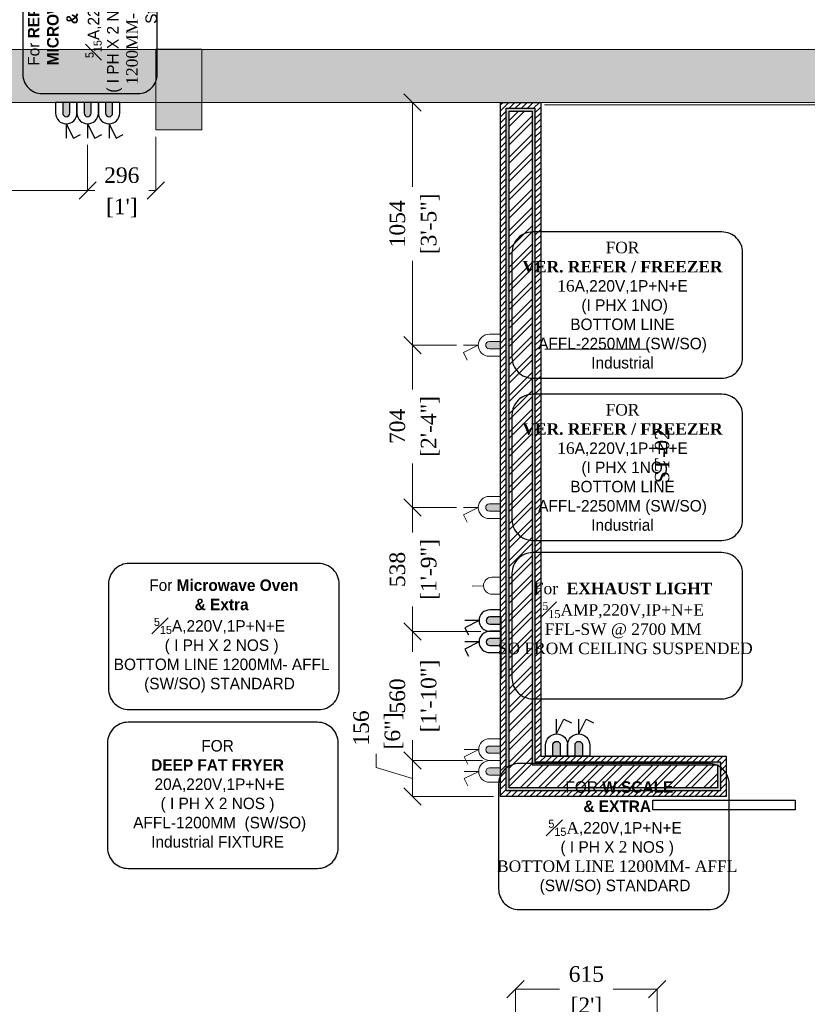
# Model space of a CAD drawing. Extents: x 3940905 to 4145695, y 925352 to 1109797.
# Tile 884 of 1056: x 4068023 to 4071440, y 1048485 to 1052757. Entities that reach past the tile are written whole.
import ezdxf

# ---------------------------------------------------------------- set-up
doc = ezdxf.new("R2010")
doc.units = 0
doc.header["$LTSCALE"] = 750
doc.header["$MEASUREMENT"] = 0
doc.header["$PDMODE"] = 35
doc.header["$PDSIZE"] = 150
doc.linetypes.add('DASHED', pattern=[0.75, 0.5, -0.25])
doc.layers.get('0').update_dxf_attribs({"linetype": 'CONTINUOUS', "lineweight": 0})
doc.layers.get('Defpoints').update_dxf_attribs({"linetype": 'CONTINUOUS'})
for name, color, linetype, lineweight in [('CIVIL WALLS', 7, 'CONTINUOUS', 30), ('CKD Dimensions', 7, 'CONTINUOUS', 0), ('CKD Equipments', 252, 'CONTINUOUS', 0), ('CKD-Electrical Point', 7, 'CONTINUOUS', 25), ('CKD-Electrical Text', 7, 'CONTINUOUS', 25), ('COLUMN', 1, 'CONTINUOUS', 9), ('HATCH', 7, 'CONTINUOUS', 0), ('wall', 7, 'CONTINUOUS', 25)]:
    doc.layers.add(name, color=color, linetype=linetype, lineweight=lineweight)
for name, color, linetype in [('DOOR', 44, 'CONTINUOUS'), ('ELECTRICAL', 1, 'CONTINUOUS'), ('PDF_A - TEXT', 7, 'CONTINUOUS'), ('S-Hatch_8', 7, 'CONTINUOUS')]:
    doc.layers.add(name, color=color, linetype=linetype)
doc.styles.add('CKD_Dimension Text', font='BOOKOS.TTF')
doc.dimstyles.new('CKD-Dimensions', dxfattribs={"dimscale": 1.5, "dimtxt": 45, "dimasz": 50, "dimexe": 0, "dimexo": 20, "dimgap": 20, "dimtad": 0, "dimdec": 0, "dimzin": 4, "dimdsep": 46, "dimtxsty": 'CKD_Dimension Text', "dimblk": 'OBLIQUE', "dimcen": 12, "dimclrd": 150, "dimclre": 150, "dimclrt": 7, "dimazin": 2, "dimtfac": 1, "dimtdec": 0, "dimtofl": 0, "dimtmove": 1, "dimatfit": 2, "dimfxl": 1, "dimtfillclr": 7, "dimtolj": 1, "dimtzin": 0, "dimlwd": -1, "dimlwe": -1, "dimarcsym": 0})

# ---------------------------------------------------------------- blocks, each defined once
blk = doc.blocks.new('COLUMN')
at = {"layer": 'COLUMN'}
h = blk.add_hatch(color=1, dxfattribs=at)
h.dxf.hatch_style = 1
h.paths.add_polyline_path([(2683499, 965771.1), (2684448, 965771.1), (2684448, 965331.1), (2683499, 965331.1)])
h.paths.add_polyline_path([(2684238, 970191.1), (2683499, 970191.1), (2683499, 969191.1), (2684238, 969191.1)])
h.paths.add_polyline_path([(2687443, 969266.1), (2687038, 969266.1), (2687038, 970031.1), (2687443, 970031.1)])
h.paths.add_polyline_path([(2687108, 972041.4), (2687644, 972041.4), (2687644, 971756.1), (2687108, 971756.1)])
h.paths.add_polyline_path([(2683499, 973491.1), (2684408, 973491.1), (2684408, 973041.1), (2683499, 973041.1)])
h.paths.add_polyline_path([(2683649, 975761.1), (2683978, 975761.1), (2683978, 975211.1), (2683649, 975211.1)])
h.paths.add_polyline_path([(2686978, 975811.1), (2687728, 975811.1), (2687728, 975476.1), (2686978, 975476.1)])
h.paths.add_polyline_path([(2689869, 975851.1), (2689028, 975851.1), (2689028, 975556.1), (2689869, 975556.1)])
h.paths.add_polyline_path([(2686978, 973346.1), (2687644, 973346.1), (2687644, 973116.1), (2686978, 973116.1)])
h.paths.add_polyline_path([(2683824, 977646.1), (2684029, 977646.1), (2684029, 977211.1), (2683824, 977211.1)])
h.paths.add_polyline_path([(2683824, 979911.1), (2684104, 979911.1), (2684104, 980241.1), (2683824, 980241.1)])
h.paths.add_polyline_path([(2687804, 979891.1), (2688004, 979891.1), (2688004, 980241.1), (2687804, 980241.1)])
h.paths.add_polyline_path([(2691584, 979836.1), (2692014, 979836.1), (2692014, 980241.1), (2691584, 980241.1)])
h.paths.add_polyline_path([(2691696, 977346.1), (2692014, 977346.1), (2692014, 976786.1), (2691696, 976786.1)])
h.paths.add_polyline_path([(2687443, 965841.1), (2686813, 965841.1), (2686813, 965401.1), (2687443, 965401.1)])
h.paths.add_polyline_path([(2687468, 963421.1), (2686703, 963421.1), (2686703, 962976.1), (2687468, 962976.1)])
h.paths.add_polyline_path([(2684168, 963191.1), (2683399, 963191.1), (2683399, 962446.1), (2684168, 962446.1)])
h.paths.add_polyline_path([(2684448, 958916.1), (2683399, 958916.1), (2683399, 959356.1), (2684448, 959356.1)])
h.paths.add_polyline_path([(2684448, 957356.1), (2683414, 957356.1), (2683414, 956916.1), (2684448, 956916.1)])
h.paths.add_polyline_path([(2687458, 957436.1), (2686708, 957436.1), (2686708, 956996.1), (2687458, 956996.1)])
h.paths.add_polyline_path([(2687453, 959516.1), (2686693, 959516.1), (2686693, 959086.1), (2687453, 959086.1)])
h.paths.add_polyline_path([(2683414, 953326.1), (2684313, 953326.1), (2684313, 953776.1), (2683414, 953776.1)])
h.paths.add_polyline_path([(2683294, 952396.1), (2683768, 952396.1), (2683768, 951976.1), (2683294, 951976.1)])
h.paths.add_polyline_path([(2682464, 977841.1), (2681834, 977841.1), (2681834, 977051.1), (2682464, 977051.1)])
at = {"color": 2}
blk.add_lwpolyline([(2687804, 979891.1), (2688004, 979891.1), (2688004, 980241.1), (2687804, 980241.1)], close=True, dxfattribs=at)
at = {"layer": 'COLUMN', "color": 1}
blk.add_lwpolyline([(2687804, 979891.1), (2688004, 979891.1), (2688004, 980241.1), (2687804, 980241.1)], close=True, dxfattribs=at)
blk = doc.blocks.new('A$C41F15E28')
at = {"layer": 'CKD-Electrical Point'}
blk.add_hatch(color=7, dxfattribs=at).paths.add_polyline_path([(15.5, 0), (-15.5, 0), (-15.5, -46.4, 0.414214), (0, -61.9, 0.414214), (15.5, -46.4)])
at = {"layer": 'CKD-Electrical Point', "color": 7}
for p, q in [((0, -92.9), (-31, -154.8)), ((0, -92.9), (0, -154.8)), ((-31, -154.8), (-61.9, -139.3))]:
    blk.add_line(p, q, dxfattribs=at)
blk.add_lwpolyline([(-46.4, 0), (46.4, 0), (46.4, -46.4, -0.414214), (0, -92.9), (0, -92.9, -0.414214), (-46.4, -46.4), (-46.4, 0)], format="xyb", dxfattribs=at)
blk.add_lwpolyline([(-15.5, 0), (15.5, 0), (15.5, -46.4, -0.414214), (0, -61.9, -0.414214), (-15.5, -46.4)], format="xyb", close=True, dxfattribs=at)
blk = doc.blocks.new('WQEREYTI')
at = {"layer": 'CKD-Electrical Point', "lineweight": 0}
blk.add_hatch(color=4, dxfattribs=at).paths.add_polyline_path([(5560326.96, 630080.87), (5560326.96, 630079.63), (5560328.82, 630079.63, 0.414214), (5560329.44, 630080.25, 0.414214), (5560328.82, 630080.87)])
at = {"layer": 'CKD-Electrical Point', "color": 4, "lineweight": 0}
for p, q in [((5560330.68, 630080.25), (5560333.16, 630080.25)), ((5560330.68, 630080.25), (5560333.16, 630079.01)), ((5560333.16, 630079.01), (5560332.54, 630077.77))]:
    blk.add_line(p, q, dxfattribs=at)
blk.add_lwpolyline([(5560326.96, 630078.39), (5560326.96, 630082.11), (5560328.82, 630082.11, -0.414214), (5560330.68, 630080.25), (5560330.68, 630080.25, -0.414214), (5560328.82, 630078.39), (5560326.96, 630078.39)], format="xyb", dxfattribs=at)
blk.add_lwpolyline([(5560326.96, 630079.63), (5560326.96, 630080.87), (5560328.82, 630080.87, -0.414214), (5560329.44, 630080.25, -0.414214), (5560328.82, 630079.63)], format="xyb", close=True, dxfattribs=at)
blk = doc.blocks.new('EQWRTYTREWERYTU')
at = {"layer": 'CKD-Electrical Point', "lineweight": 0}
blk.add_hatch(color=3, dxfattribs=at).paths.add_polyline_path([(5560326.38, 630073.1), (5560326.38, 630071.86), (5560328.24, 630071.86, 0.414214), (5560328.86, 630072.48, 0.414214), (5560328.24, 630073.1)])
at = {"layer": 'CKD-Electrical Point', "color": 3, "lineweight": 0}
for p, q in [((5560330.09, 630072.48), (5560332.57, 630072.48)), ((5560330.09, 630072.48), (5560332.57, 630071.25)), ((5560332.57, 630071.25), (5560331.95, 630070.01))]:
    blk.add_line(p, q, dxfattribs=at)
blk.add_lwpolyline([(5560326.38, 630070.63), (5560326.38, 630074.34), (5560328.24, 630074.34, -0.414214), (5560330.09, 630072.48), (5560330.09, 630072.48, -0.414214), (5560328.24, 630070.63), (5560326.38, 630070.63)], format="xyb", dxfattribs=at)
blk.add_lwpolyline([(5560326.38, 630071.86), (5560326.38, 630073.1), (5560328.24, 630073.1, -0.414214), (5560328.86, 630072.48, -0.414214), (5560328.24, 630071.86)], format="xyb", close=True, dxfattribs=at)
blk = doc.blocks.new('A$C16B70BD9')
at = {"layer": 'ELECTRICAL', "color": 5, "lineweight": 0}
blk.add_line((-92.3, 0), (-154.3, 0), dxfattribs=at)
blk.add_lwpolyline([(0, 46.4), (0, -46.4), (-46.4, -46.4, -0.414214), (-92.9, 0), (-92.9, 0, -0.414214), (-46.4, 46.4), (0, 46.4)], format="xyb", dxfattribs=at)
blk = doc.blocks.new('G$C33108670')
at = {"layer": 'ELECTRICAL', "color": 251, "xscale": -0.792480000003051, "yscale": 0.7924800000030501, "zscale": 0.7924800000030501, "rotation": 90.3122168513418}
blk.add_blockref('A$C16B70BD9', (37, 0.2, -0.9), dxfattribs=at)
blk = doc.blocks.new('_Oblique')
at = {"color": 0, "linetype": 'ByBlock', "lineweight": -2, "transparency": 16777216}
blk.add_line((-0.5, -0.5), (0.5, 0.5), dxfattribs=at)
blk = doc.blocks.new('*D837')
at = {"layer": 'CKD Dimensions', "color": 150}
for p, q in [((4067317.8, 1052315.6), (4067317.8, 1052016.1)), ((4068317.8, 1052213), (4068317.8, 1052016.1)), ((4067317.8, 1052016.1), (4067657.1, 1052016.1)), ((4068317.8, 1052016.1), (4067978.4, 1052016.1))]:
    blk.add_line(p, q, dxfattribs=at)
at = {"layer": 'Defpoints', "color": 0}
for p in [(4067317.8, 1052345.6), (4068317.8, 1052243), (4068317.8, 1052016.1)]:
    blk.add_point(p, dxfattribs=at)
at = {"layer": 'CKD Dimensions', "color": 150, "linetype": 'ByBlock', "xscale": 75, "yscale": 75, "zscale": 75, "rotation": 180}
blk.add_blockref('_Oblique', (4067317.8, 1052016.1), dxfattribs=at)
at = {"layer": 'CKD Dimensions', "color": 150, "linetype": 'ByBlock', "xscale": 75, "yscale": 75, "zscale": 75}
blk.add_blockref('_Oblique', (4068317.8, 1052016.1), dxfattribs=at)
at = {"layer": 'CKD Dimensions', "color": 7, "lineweight": 0, "char_height": 67.5, "attachment_point": 5, "style": 'CKD_Dimension Text'}
for s, insert in [('\\A1;1000', (4067817.8, 1052081.1)), ('\\A1;[3\'-3"]', (4067817.8, 1051939.5))]:
    blk.add_mtext(s, dxfattribs=dict(at, insert=insert))
blk = doc.blocks.new('*D838')
at = {"layer": 'CKD Dimensions', "color": 150}
for p, q in [((4068613.8, 1052248.3), (4068613.8, 1052016.1)), ((4068317.8, 1052213), (4068317.8, 1052016.1)), ((4068317.8, 1052016.1), (4068348.2, 1052016.1)), ((4068613.8, 1052016.1), (4068583.4, 1052016.1))]:
    blk.add_line(p, q, dxfattribs=at)
at = {"layer": 'Defpoints', "color": 0}
for p in [(4068613.8, 1052278.3), (4068317.8, 1052243), (4068613.8, 1052016.1)]:
    blk.add_point(p, dxfattribs=at)
at = {"layer": 'CKD Dimensions', "color": 150, "linetype": 'ByBlock', "xscale": 75, "yscale": 75, "zscale": 75, "rotation": 180}
blk.add_blockref('_Oblique', (4068317.8, 1052016.1), dxfattribs=at)
at = {"layer": 'CKD Dimensions', "color": 150, "linetype": 'ByBlock', "xscale": 75, "yscale": 75, "zscale": 75}
blk.add_blockref('_Oblique', (4068613.8, 1052016.1), dxfattribs=at)
at = {"layer": 'CKD Dimensions', "color": 7, "lineweight": 0, "char_height": 67.5, "attachment_point": 5, "style": 'CKD_Dimension Text'}
for s, insert in [('\\A1;296', (4068465.8, 1052081.7)), ("\\A1;[1']", (4068465.8, 1051939.5))]:
    blk.add_mtext(s, dxfattribs=dict(at, insert=insert))
blk = doc.blocks.new('*D839')
at = {"layer": 'CKD Dimensions', "color": 150}
for p, q in [((4070078.4, 1052397.8), (4069727.1, 1052397.8)), ((4069727.1, 1052397.8), (4069727.1, 1052031.7)), ((4069727.1, 1051344.2), (4069727.1, 1051710.4)), ((4069918.4, 1051344.2), (4069727.1, 1051344.2))]:
    blk.add_line(p, q, dxfattribs=at)
at = {"layer": 'Defpoints', "color": 0}
for p in [(4070108.4, 1052397.8), (4069727.1, 1051344.2), (4069948.4, 1051344.2)]:
    blk.add_point(p, dxfattribs=at)
at = {"layer": 'CKD Dimensions', "color": 150, "linetype": 'ByBlock', "xscale": 75, "yscale": 75, "zscale": 75}
for p, rotation in [((4069727.1, 1052397.8), 90), ((4069727.1, 1051344.2), 270)]:
    blk.add_blockref('_Oblique', p, dxfattribs=dict(at, rotation=rotation))
at = {"layer": 'CKD Dimensions', "color": 7, "lineweight": 0, "char_height": 67.5, "attachment_point": 5, "rotation": 90, "style": 'CKD_Dimension Text'}
for s, insert in [('\\A1;1054', (4069661.6, 1051871)), ('\\A1;[3\'-5"]', (4069803.8, 1051871))]:
    blk.add_mtext(s, dxfattribs=dict(at, insert=insert))
blk = doc.blocks.new('*D840')
at = {"layer": 'CKD Dimensions', "color": 150}
for p, q in [((4069918.4, 1051344.2), (4069727.1, 1051344.2)), ((4069727.1, 1051344.2), (4069727.1, 1051152.9)), ((4069727.1, 1050640.3), (4069727.1, 1050831.6)), ((4069918.4, 1050640.3), (4069727.1, 1050640.3))]:
    blk.add_line(p, q, dxfattribs=at)
at = {"layer": 'Defpoints', "color": 0}
for p in [(4069948.4, 1051344.2), (4069727.1, 1050640.3), (4069948.4, 1050640.3)]:
    blk.add_point(p, dxfattribs=at)
at = {"layer": 'CKD Dimensions', "color": 150, "linetype": 'ByBlock', "xscale": 75, "yscale": 75, "zscale": 75}
for p, rotation in [((4069727.1, 1051344.2), 90), ((4069727.1, 1050640.3), 270)]:
    blk.add_blockref('_Oblique', p, dxfattribs=dict(at, rotation=rotation))
at = {"layer": 'CKD Dimensions', "color": 7, "lineweight": 0, "char_height": 67.5, "attachment_point": 5, "rotation": 90, "style": 'CKD_Dimension Text'}
for s, insert in [('\\A1;[2\'-4"]', (4069803.8, 1050992.2)), ('\\A1;704', (4069661.6, 1050992.2))]:
    blk.add_mtext(s, dxfattribs=dict(at, insert=insert))
blk = doc.blocks.new('*D841')
at = {"layer": 'CKD Dimensions', "color": 150}
for p, q in [((4069918.4, 1050640.3), (4069727.1, 1050640.3)), ((4069727.1, 1050640.3), (4069727.1, 1050532)), ((4069727.1, 1050102.5), (4069727.1, 1050210.7)), ((4070023.4, 1050102.5), (4069727.1, 1050102.5))]:
    blk.add_line(p, q, dxfattribs=at)
at = {"layer": 'Defpoints', "color": 0}
for p in [(4069948.4, 1050640.3), (4069727.1, 1050102.5), (4070053.4, 1050102.5)]:
    blk.add_point(p, dxfattribs=at)
at = {"layer": 'CKD Dimensions', "color": 150, "linetype": 'ByBlock', "xscale": 75, "yscale": 75, "zscale": 75}
for p, rotation in [((4069727.1, 1050640.3), 90), ((4069727.1, 1050102.5), 270)]:
    blk.add_blockref('_Oblique', p, dxfattribs=dict(at, rotation=rotation))
at = {"layer": 'CKD Dimensions', "color": 7, "lineweight": 0, "char_height": 67.5, "attachment_point": 5, "rotation": 90, "style": 'CKD_Dimension Text'}
for s, insert in [('\\A1;[1\'-9"]', (4069803.8, 1050371.4)), ('\\A1;538', (4069661.6, 1050371.4))]:
    blk.add_mtext(s, dxfattribs=dict(at, insert=insert))
blk = doc.blocks.new('*D842')
at = {"layer": 'CKD Dimensions', "color": 150}
for p, q in [((4070023.4, 1050102.5), (4069727.1, 1050102.5)), ((4069727.1, 1050102.5), (4069727.1, 1050013.9)), ((4069727.1, 1049542.6), (4069727.1, 1049631.2)), ((4070030.6, 1049542.6), (4069727.1, 1049542.6))]:
    blk.add_line(p, q, dxfattribs=at)
at = {"layer": 'Defpoints', "color": 0}
for p in [(4070053.4, 1050102.5), (4069727.1, 1049542.6), (4070060.6, 1049542.6)]:
    blk.add_point(p, dxfattribs=at)
at = {"layer": 'CKD Dimensions', "color": 150, "linetype": 'ByBlock', "xscale": 75, "yscale": 75, "zscale": 75}
for p, rotation in [((4069727.1, 1050102.5), 90), ((4069727.1, 1049542.6), 270)]:
    blk.add_blockref('_Oblique', p, dxfattribs=dict(at, rotation=rotation))
at = {"layer": 'CKD Dimensions', "color": 7, "lineweight": 0, "char_height": 67.5, "attachment_point": 5, "rotation": 90, "style": 'CKD_Dimension Text'}
for s, insert in [('\\A1;[1\'-10"]', (4069803.8, 1049822.5)), ('\\A1;560', (4069661.6, 1049822.5))]:
    blk.add_mtext(s, dxfattribs=dict(at, insert=insert))
blk = doc.blocks.new('*D843')
at = {"layer": 'CKD Dimensions', "color": 150}
for p, q in [((4069569.9, 1049571.8), (4069569.9, 1049511.8)), ((4070030.6, 1049542.6), (4069727.1, 1049542.6)), ((4069727.1, 1049542.6), (4069727.1, 1049386.6)), ((4069569.9, 1049511.8), (4069727.1, 1049464.6)), ((4070078.4, 1049386.6), (4069727.1, 1049386.6))]:
    blk.add_line(p, q, dxfattribs=at)
at = {"layer": 'Defpoints', "color": 0}
for p in [(4070060.6, 1049542.6), (4069727.1, 1049386.6), (4070108.4, 1049386.6)]:
    blk.add_point(p, dxfattribs=at)
at = {"layer": 'CKD Dimensions', "color": 150, "linetype": 'ByBlock', "xscale": 75, "yscale": 75, "zscale": 75}
for p, rotation in [((4069727.1, 1049542.6), 90), ((4069727.1, 1049386.6), 270)]:
    blk.add_blockref('_Oblique', p, dxfattribs=dict(at, rotation=rotation))
at = {"layer": 'CKD Dimensions', "color": 7, "lineweight": 0, "char_height": 67.5, "attachment_point": 5, "rotation": 90, "style": 'CKD_Dimension Text'}
for s, insert in [('\\A1;156', (4069504.4, 1049683.6)), ('\\A1;[6"]', (4069646.6, 1049671))]:
    blk.add_mtext(s, dxfattribs=dict(at, insert=insert))
blk = doc.blocks.new('*D844')
at = {"layer": 'CKD Dimensions', "color": 150}
for p, q in [((4070173.7, 1048345.6), (4070173.7, 1048550.3)), ((4070173.7, 1048550.3), (4070365.1, 1048550.3)), ((4070788.9, 1048550.3), (4070597.6, 1048550.3)), ((4070788.9, 1048293.6), (4070788.9, 1048550.3))]:
    blk.add_line(p, q, dxfattribs=at)
at = {"layer": 'Defpoints', "color": 0}
for p in [(4070173.7, 1048550.3), (4070173.7, 1048315.6), (4070788.9, 1048263.6)]:
    blk.add_point(p, dxfattribs=at)
at = {"layer": 'CKD Dimensions', "color": 150, "linetype": 'ByBlock', "xscale": 75, "yscale": 75, "zscale": 75, "rotation": 180}
blk.add_blockref('_Oblique', (4070173.7, 1048550.3), dxfattribs=at)
at = {"layer": 'CKD Dimensions', "color": 150, "linetype": 'ByBlock', "xscale": 75, "yscale": 75, "zscale": 75}
blk.add_blockref('_Oblique', (4070788.9, 1048550.3), dxfattribs=at)
at = {"layer": 'CKD Dimensions', "color": 7, "lineweight": 0, "char_height": 67.5, "attachment_point": 5, "style": 'CKD_Dimension Text'}
for s, insert in [('\\A1;615', (4070481.3, 1048615.8)), ("\\A1;[2']", (4070481.3, 1048473.6))]:
    blk.add_mtext(s, dxfattribs=dict(at, insert=insert))

msp = doc.modelspace()

# ---------------------------------------------------------------- hatches: boundary and pattern name
at = {"layer": 'CIVIL WALLS', "true_color": 0x136734}
h = msp.add_hatch(dxfattribs=at)
h.set_pattern_fill('AR-CONC', color=116, scale=3)
h.set_pattern_definition([(50, (84350.27, 4605.532), (21.51780548, -1.88256405), [2.25, -24.75]), (355, (84350.27, 4605.532), (-4.16254001, 22.56576401), [1.8, -19.8]), (100.45144446, (84352.063, 4605.375), (17.3552654, 20.68319973), [1.91220576, -21.03426336]), (46.1842, (84350.27, 4611.532), (32.01723992, -4.96557842), [3.375, -37.125]), (96.6356355, (84352.938, 4611.118), (28.03985837, 29.22355802), [2.86831026, -31.5514128]), (351.184164, (84350.27, 4611.53), (28.03985835, 29.223558), [2.7, -29.70000003]), (21, (84353.27, 4610.032), (17.90721156, -12.07856672), [2.25, -24.75]), (326, (84353.27, 4610.032), (7.29945996, 21.75450135), [1.8, -19.8]), (71.45144474, (84354.762, 4609.025), (25.2066713, 9.67593458), [1.9122057, -21.03426336]), (37.5, (84350.2695, 4605.5316), (0.36479566, 9.986815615), [0, -19.56, 0, -20.1, 0, -19.875]), (7.5, (84350.27, 4605.532), (7.892086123, 11.832351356), [0, -11.46, 0, -19.11, 0, -7.575]), (327.5, (84343.5795, 4605.5316), (16.014673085, -0.676646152), [0, -7.5, 0, -23.4, 0, -31.05]), (317.5, (84340.58, 4605.532), (17.49558508, 3.00314947), [0, -9.75, 0, -15.54, 0, -22.05])])
h.paths.add_polyline_path([(4070145.9, 1049424.1), (4070145.9, 1052360.3), (4070245.9, 1052360.3), (4070245.9, 1049524.1), (4071050.6, 1049524.1), (4071050.6, 1049424.1)], flags=16)
h.paths.add_polyline_path([(4070133.4, 1049411.6), (4070133.4, 1052372.8), (4070258.4, 1052372.8), (4070258.4, 1049536.6), (4071063.1, 1049536.6), (4071063.1, 1049411.6)])
at = {"layer": 'HATCH'}
h = msp.add_hatch(color=8, dxfattribs=at)
h.dxf.hatch_style = 1
h.paths.add_polyline_path([(4072393.8, 1052627.8), (4059798.8, 1052627.8), (4059798.8, 1038582.8), (4059668.8, 1038582.8), (4059668.8, 1024619.8), (4059831.8, 1024619.8), (4059831.8, 1018095.8), (4060288.8, 1018095.8), (4060288.8, 1022669.8), (4060288.8, 1024782.8), (4059898.8, 1024782.8), (4059898.8, 1038352.8), (4060023.8, 1038352.8), (4060023.8, 1052397.8), (4072393.8, 1052397.8)])
at = {"layer": 'S-Hatch_8'}
h = msp.add_hatch(dxfattribs=at)
h.set_pattern_fill('ANSI31', color=6, scale=150)
h.set_pattern_definition([(45, (84350.27, 4605.532), (-13.25825215, 13.25825215), [])])
h.paths.add_polyline_path([(4061661.7, 1045858.9), (4061536.7, 1045858.9), (4061536.7, 1044977.6), (4061661.7, 1044977.6)], flags=16)
h.paths.add_polyline_path([(4061686.7, 1045883.9), (4061511.7, 1045883.9), (4061511.7, 1044952.6), (4061686.7, 1044952.6)])
h.paths.add_polyline_path([(4064787.8, 1047638.8), (4064787.8, 1047513.8), (4061661.7, 1047513.8), (4061661.7, 1046807.8), (4061536.7, 1046807.8), (4061536.7, 1047638.8)], flags=16)
h.paths.add_polyline_path([(4068087.6, 1046908.3), (4069738.9, 1046908.3), (4069738.9, 1046783.3), (4068087.6, 1046783.3)], flags=17)
h.paths.add_polyline_path([(4068087.6, 1046933.3), (4069763.9, 1046933.3), (4069763.9, 1046758.3), (4068087.6, 1046758.3)])
h.paths.add_polyline_path([(4069613.9, 1045578.1), (4069613.9, 1046008.3), (4069738.9, 1046008.3), (4069738.9, 1045578.1), (4070763.9, 1045578.1), (4070763.9, 1045453), (4068387.8, 1045452.9), (4068387.8, 1045578)], flags=16)
h.paths.add_polyline_path([(4069588.9, 1045603), (4069588.9, 1046008.3), (4069763.9, 1046008.3), (4069763.9, 1045603), (4070788.9, 1045603), (4070788.9, 1045428), (4068387.8, 1045428), (4068387.8, 1045603)])
h.paths.add_polyline_path([(4073578.6, 1046063.5), (4073577, 1048339), (4073466.1, 1048338.8), (4073466.1, 1047313.8), (4072138.9, 1047313.8), (4072138.9, 1048397.8), (4072013.9, 1048397.8), (4072013.9, 1045150.7), (4072138.9, 1045150.7), (4072138.9, 1047188.8), (4073466.1, 1047188.8), (4073466.1, 1046188.2), (4072938.9, 1046188.3), (4072938.9, 1046063.3)], flags=17)
h.paths.add_polyline_path([(4073577, 1048363.8), (4073441.1, 1048363.8), (4073441.1, 1047338.8), (4072163.9, 1047338.8), (4072163.9, 1048422.8), (4071988.9, 1048422.8), (4071988.9, 1045125.7), (4072163.9, 1045125.7), (4072163.9, 1047163.8), (4073441.1, 1047163.8), (4073441.1, 1046213.2), (4072913.9, 1046213.3), (4072913.9, 1046038.3), (4073578.6, 1046038.7)])
h.paths.add_polyline_path([(4072138.9, 1049411.6), (4072505.5, 1049411.6), (4072505.5, 1049536.6), (4072015.4, 1049536.6), (4072015.4, 1049197.8), (4072138.9, 1049197.8)], flags=16)
h.paths.add_polyline_path([(4072163.9, 1049386.6), (4072505.5, 1049386.6), (4072505.5, 1049561.6), (4071988.9, 1049561.6), (4071988.9, 1049172.8), (4072163.9, 1049172.8)])
h.paths.add_polyline_path([(4070133.4, 1049411.6), (4070133.4, 1052372.8), (4070258.4, 1052372.8), (4070258.4, 1049536.6), (4071063.1, 1049536.6), (4071063.1, 1049411.6)], flags=16)
h.paths.add_polyline_path([(4070108.4, 1049386.6), (4070108.4, 1052397.8), (4070283.4, 1052397.8), (4070283.4, 1049561.6), (4071088.1, 1049561.6), (4071088.1, 1049386.6)])
h.paths.add_polyline_path([(4064308.8, 1047663.8), (4064308.8, 1047638.8), (4064188.8, 1047638.8), (4064188.8, 1047663.8), (4061511.7, 1047663.8), (4061511.7, 1046782.8), (4061686.7, 1046782.8), (4061686.7, 1047488.8), (4064787.8, 1047488.3), (4064787.8, 1047663.8)])
at = {"layer": 'S-Hatch_8', "true_color": 0x636466}
h = msp.add_hatch(dxfattribs=at)
h.set_pattern_fill('ANSI32', color=251, scale=150)
h.set_pattern_definition([(45, (84350.27, 4605.53), (-39.77475644, 39.77475644), []), (45, (84376.786, 4605.53), (-39.77475644, 39.77475644), [])])
h.paths.add_polyline_path([(4070145.9, 1049424.1), (4070145.9, 1052360.3), (4070245.9, 1052360.3), (4070245.9, 1049524.1), (4071050.6, 1049524.1), (4071050.6, 1049424.1)])

# ---------------------------------------------------------------- linework, layer by layer
at = {"layer": 'CIVIL WALLS', "color": 6}
msp.add_lwpolyline([(4070108.4, 1049386.6), (4070108.4, 1052397.8), (4070283.4, 1052397.8), (4070283.4, 1049561.6), (4071088.1, 1049561.6), (4071088.1, 1049386.6)], close=True, dxfattribs=at)
at = {"layer": 'CIVIL WALLS', "color": 116, "true_color": 0x136734}
msp.add_lwpolyline([(4070133.4, 1049411.6), (4070133.4, 1052372.8), (4070258.4, 1052372.8), (4070258.4, 1049536.6), (4071063.1, 1049536.6), (4071063.1, 1049411.6)], close=True, dxfattribs=at)
at = {"layer": 'CIVIL WALLS'}
msp.add_lwpolyline([(4070145.9, 1049424.1), (4070145.9, 1052360.3), (4070245.9, 1052360.3), (4070245.9, 1049524.1), (4071050.6, 1049524.1), (4071050.6, 1049424.1)], close=True, dxfattribs=at)
at = {"layer": 'CIVIL WALLS', "color": 116, "true_color": 0x136734}
msp.add_lwpolyline([(4070245.9, 1049524.1), (4070245.9, 1049536.6)], dxfattribs=at)
at = {"layer": 'CKD Equipments', "linetype": 'DASHED', "ltscale": 25}
for p, q in [((4070299.9, 1052387.2), (4071491.8, 1052387.2)), ((4070751.8, 1051327.1), (4070301.5, 1051327.1)), ((4070306.8, 1051327.1), (4070751.8, 1051327.1))]:
    msp.add_line(p, q, dxfattribs=at)
at = {"layer": 'CKD Equipments'}
msp.add_line((4070111.6, 1049901.1), (4070111.6, 1050167.3), dxfattribs=at)
at = {"layer": 'CKD-Electrical Text', "color": 7, "linetype": 'Continuous'}
for points, elevation in [([(4068119.2, 1052436.3), (4068536.6, 1052436.3, 0.414214), (4068619.2, 1052518.9), (4068619.2, 1053273, 0.414214), (4068536.6, 1053355.6), (4068119.2, 1053355.6, 0.414214), (4068036.6, 1053273), (4068036.6, 1052518.9, 0.414214)], -20730.4), ([(4070158.6, 1051745.8), (4070158.6, 1051291.6, 0.414214), (4070248.5, 1051201.6), (4071069.3, 1051201.6, 0.414214), (4071159.3, 1051291.6), (4071159.3, 1051745.8, 0.414214), (4071069.3, 1051835.7), (4070248.5, 1051835.7, 0.414214)], -22563.7), ([(4070158.6, 1051041.8), (4070158.6, 1050587.6, 0.414214), (4070248.5, 1050497.6), (4071069.3, 1050497.6, 0.414214), (4071159.3, 1050587.6), (4071159.3, 1051041.8, 0.414214), (4071069.3, 1051131.7), (4070248.5, 1051131.7, 0.414214)], -22563.7), ([(4070158.6, 1050354.5), (4070158.6, 1049900.2, 0.414214), (4070248.5, 1049810.3), (4071069.3, 1049810.3, 0.414214), (4071159.3, 1049900.2), (4071159.3, 1050354.5, 0.414214), (4071069.3, 1050444.4), (4070248.5, 1050444.4, 0.414214)], -22563.7), ([(4068408.4, 1050307.7), (4068408.4, 1049853.4, 0.414214), (4068498.4, 1049763.5), (4069319.2, 1049763.5, 0.414214), (4069409.1, 1049853.4), (4069409.1, 1050307.7, 0.414214), (4069319.2, 1050397.6), (4068498.4, 1050397.6, 0.414214)], -22563.7), ([(4068404, 1049618.7), (4068404, 1049164.4, 0.414214), (4068493.9, 1049074.5), (4069314.8, 1049074.5, 0.414214), (4069404.7, 1049164.4), (4069404.7, 1049618.7, 0.414214), (4069314.8, 1049708.6), (4068493.9, 1049708.6, 0.414214)], -22563.7), ([(4070100.4, 1049440), (4070100.4, 1048985.7, 0.414214), (4070190.3, 1048895.8), (4071011.1, 1048895.8, 0.414214), (4071101, 1048985.7), (4071101, 1049440, 0.414214), (4071011.1, 1049529.9), (4070190.3, 1049529.9, 0.414214)], -22563.7)]:
    msp.add_lwpolyline(points, format="xyb", close=True, dxfattribs=dict(at, elevation=elevation))
at = {"layer": 'DOOR'}
msp.add_lwpolyline([(4070770.1, 1049369.9), (4071387.7, 1049369.9), (4071387.7, 1049327.9), (4070770.1, 1049327.9)], close=True, dxfattribs=at)
at = {"layer": 'wall', "lineweight": 0, "ltscale": 2}
msp.add_lwpolyline([(4072393.8, 1052627.8), (4059798.8, 1052627.8), (4059798.8, 1038582.8), (4059668.8, 1038582.8), (4059668.8, 1024619.8), (4059831.8, 1024619.8), (4059831.8, 1018095.8), (4060288.8, 1018095.8), (4060288.8, 1024782.8), (4059898.8, 1024782.8), (4059898.8, 1038352.8), (4060023.8, 1038352.8), (4060023.8, 1052397.8), (4072393.8, 1052397.8)], close=True, dxfattribs=at)

# ---------------------------------------------------------------- block references
at = {"layer": 'CKD Dimensions', "lineweight": 0, "rotation": 90.56910824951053}
msp.add_blockref('G$C33108670', (4070109.3, 1050264.5, 0.9), dxfattribs=at)
at = {"layer": 'CKD-Electrical Point', "color": 2, "lineweight": 50, "xscale": -1}
for p, rotation in [((4068224.9, 1052397.8), 0.00361117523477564), ((4068317.7, 1052397.8), 0.00361117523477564), ((4068410.6, 1052397.8), 0.00361117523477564), ((4070108.7, 1050149.8), 270.0036111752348), ((4070108.7, 1050056.9), 270.0036111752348)]:
    msp.add_blockref('A$C41F15E28', p, dxfattribs=dict(at, rotation=rotation))
at = {"layer": 'CKD-Electrical Point', "color": 2, "lineweight": 50}
for name, p, xscale, yscale, zscale, rotation in [('WQEREYTI', (147817973.2, -15237750.1), -25.85241221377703, 25.85241221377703, 25.85241221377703, 359.9999999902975), ('WQEREYTI', (147817973.2, -15238454.1), -25.85241221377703, 25.85241221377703, 25.85241221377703, 359.9999999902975), ('A$C41F15E28', (4070352.1, 1049561.6), 1.034096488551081, 1.034096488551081, 1.034096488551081, 180), ('A$C41F15E28', (4070448.1, 1049561.6), 1.034096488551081, 1.034096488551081, 1.034096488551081, 180), ('EQWRTYTREWERYTU', (145262166.8, -15305390.2), -25.4, 25.4, 25.4, 359.857528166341), ('EQWRTYTREWERYTU', (145262166.6, -15305484.5), -25.4, 25.4, 25.4, 359.857528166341)]:
    msp.add_blockref(name, p, dxfattribs=dict(at, xscale=xscale, yscale=yscale, zscale=zscale, rotation=rotation))
at = {"layer": 'COLUMN'}
msp.add_blockref('COLUMN', (1380809.8, 72387.2), dxfattribs=at)

# ---------------------------------------------------------------- texts
at = {"layer": 'CKD-Electrical Text', "color": 4, "linetype": 'Continuous', "insert": (4068338.7, 1052874.5), "char_height": 50, "width": 1030.117, "attachment_point": 5, "rotation": 90, "style": 'CKD_Dimension Text'}
msp.add_mtext('{\\fCentury Gothic|b0|i0|c238|p34;\\C256;  For \\fCentury Gothic|b1|i0|c0|p34;REFRIGERATOR, MICROWAVE OVEN \\P & EXTRA\\fCentury Gothic|b0|i0|c0|p34; \\P\\A1;{\\H0.7x;\\S5#15;}\\H1.00002x;A\\fCentury Gothic|b0|i0|c238|p34;,220V,1P+N+E \\P ( I PH X \\fCentury Gothic|b0|i0|c0|p34;2\\fCentury Gothic|b0|i0|c238|p34; NO\\fCentury Gothic|b0|i0|c0|p34;S\\fCentury Gothic|b0|i0|c238|p34; )\\fCentury Gothic|b0|i0|c0|p34; \\fCentury Gothic|b0|i0|c238|p34; \\fCentury Gothic|b0|i0|c0|p34;Bottom Line \\fBookman Old Style|b0|i0|c0|p18;\\H0.99998x;1200MM- AFFL\\fCentury Gothic|b0|i0|c238|p34; (SW/SO)\\fBookman Old Style|b0|i0|c0|p18; \\fCentury Gothic|b0|i0|c238|p34;Standard }', dxfattribs=at)
at = {"layer": 'CKD-Electrical Text', "color": 4, "linetype": 'Continuous', "char_height": 50, "width": 1096.962, "attachment_point": 5, "style": 'CKD_Dimension Text'}
for s, insert in [('{\\C7;FOR  \\P\\fBookman Old Style|b1|i0|c0|p18;VER. REFER / FREEZER\\P\\fBookman Old Style|b0|i0|c0|p18;16\\fCentury Gothic|b0|i0|c238|p34;A,220V,1P+N+E\\P (I PHX 1NO)\\fCentury Gothic|b0|i0|c0|p34; \\PBOTTOM LINE \\PAFFL-2250MM \\fCentury Gothic|b0|i0|c238|p34;(SW/SO)\\PIndustrial} ', (4070638.1, 1051518)), ('{\\C7;FOR  \\P\\fBookman Old Style|b1|i0|c0|p18;VER. REFER / FREEZER\\P\\fBookman Old Style|b0|i0|c0|p18;16\\fCentury Gothic|b0|i0|c238|p34;A,220V,1P+N+E\\P (I PHX 1NO)\\fCentury Gothic|b0|i0|c0|p34; \\PBOTTOM LINE \\PAFFL-2250MM \\fCentury Gothic|b0|i0|c238|p34;(SW/SO)\\PIndustrial} ', (4070638.1, 1050814)), ('{\\fCentury Gothic|b0|i0|c238|p34;\\C256;  For \\fCentury Gothic|b1|i0|c0|p34;Microwave Oven \\P & Extra\\P\\A1;\\fCentury Gothic|b0|i0|c0|p34;{\\H0.7x;\\S5#15;}A\\fCentury Gothic|b0|i0|c238|p34;,220V,1P+N+E \\P ( I PH X \\fCentury Gothic|b0|i0|c0|p34;2\\fCentury Gothic|b0|i0|c238|p34; NO\\fCentury Gothic|b0|i0|c0|p34;S\\fCentury Gothic|b0|i0|c238|p34; )\\fCentury Gothic|b0|i0|c0|p34; \\P\\fCentury Gothic|b0|i0|c238|p34; \\fCentury Gothic|b0|i0|c0|p34;BOTTOM LINE 1200MM- AFFL\\fCentury Gothic|b0|i0|c238|p34; (SW/SO) STANDARD}', (4068889.7, 1050082.3)), ('\\A1;{\\C7;For  \\fBookman Old Style|b1|i0|c0|p18;EXHAUST LIGHT\\P\\fBookman Old Style|b0|i0|c0|p18;{\\H0.7x;\\S5#15;}AMP,220V,IP+N+E  \\PFFL-SW @ 2700 MM \\P SO FROM CEILING SUSPENDED}', (4070640.5, 1050158.8)), ('{\\fCentury Gothic|b0|i0|c238|p34;\\C7;FOR \\P\\fCentury Gothic|b1|i0|c0|p34;DEEP FAT FRYER\\P\\fCentury Gothic|b0|i0|c0|p34; 20\\fCentury Gothic|b0|i0|c238|p34;A,220V,1P+N+E \\P( I\\fCentury Gothic|b0|i0|c0|p34; \\fCentury Gothic|b0|i0|c238|p34;PH X\\fCentury Gothic|b0|i0|c0|p34; 2 \\fCentury Gothic|b0|i0|c238|p34;NO\\fCentury Gothic|b0|i0|c0|p34;S \\fCentury Gothic|b0|i0|c238|p34;) \\A1; \\P AFFL-\\fCentury Gothic|b0|i0|c0|p34;1200MM\\fCentury Gothic|b0|i0|c238|p34; \\fCentury Gothic|b0|i0|c0|p34; \\fCentury Gothic|b0|i0|c238|p34;(SW/SO)\\PIndustrial FIXTURE}', (4068881.2, 1049397.9)), ('{\\fCentury Gothic|b0|i0|c238|p34;\\C256;  FOR \\fCentury Gothic|b1|i0|c0|p34;W.SCALE\\P & EXTRA \\P\\A1;\\fCentury Gothic|b0|i0|c0|p34;{\\H0.7x;\\S5#15;}\\fBookman Old Style|b0|i0|c0|p18;A\\fCentury Gothic|b0|i0|c238|p34;,220V,1P+N+E \\P ( I PH X \\fBookman Old Style|b0|i0|c0|p18;2\\fCentury Gothic|b0|i0|c238|p34; NO\\fBookman Old Style|b0|i0|c0|p18;S\\fCentury Gothic|b0|i0|c238|p34; )\\fBookman Old Style|b0|i0|c0|p18; \\P\\fCentury Gothic|b0|i0|c238|p34; \\fBookman Old Style|b0|i0|c0|p18;BOTTOM LINE 1200MM- AFFL\\fCentury Gothic|b0|i0|c238|p34; (SW/SO)\\fBookman Old Style|b0|i0|c0|p18; \\fCentury Gothic|b0|i0|c238|p34;STANDARD}', (4070605.8, 1049206.6))]:
    msp.add_mtext(s, dxfattribs=dict(at, insert=insert))
at = {"layer": 'PDF_A - TEXT', "insert": (4070778.7, 1050602.9), "char_height": 61.963, "width": 520.627, "attachment_point": 1, "rotation": 90, "style": 'CKD_Dimension Text'}
msp.add_mtext('\\pxqc;ST-02', dxfattribs=at)

# ---------------------------------------------------------------- dimensions: what is measured, and where the dimension line sits
at = {"layer": 'CKD Dimensions', "lineweight": 0}
for base, p1, p2, picture, middle in [((4069727.1, 1051344.2), (4070108.4, 1052397.8), (4069948.4, 1051344.2), '*D839', (4069727.1, 1051871)), ((4069727.1, 1050640.3), (4069948.4, 1051344.2), (4069948.4, 1050640.3), '*D840', (4069727.1, 1050992.2)), ((4069727.1, 1050102.5), (4069948.4, 1050640.3), (4070053.4, 1050102.5), '*D841', (4069727.1, 1050371.4)), ((4069727.1, 1049542.6), (4070053.4, 1050102.5), (4070060.6, 1049542.6), '*D842', (4069727.1, 1049822.5)), ((4069727.1, 1049386.6), (4070060.6, 1049542.6), (4070108.4, 1049386.6), '*D843', (4069504.4, 1049536.2))]:
    dim = msp.add_linear_dim(base=base, p1=p1, p2=p2, angle=90, dimstyle='CKD-Dimensions', override={"dimpost": '\\X'}, dxfattribs=at)
    dim.commit()
    dim.dimension.update_dxf_attribs({"geometry": picture, "text_midpoint": middle})
for base, p1, p2, picture, middle in [((4068317.8, 1052016.1), (4067317.8, 1052345.6), (4068317.8, 1052243), '*D837', (4067817.8, 1052016.1)), ((4068613.8, 1052016.1), (4068317.8, 1052243), (4068613.8, 1052278.3), '*D838', (4068465.8, 1052016.1)), ((4070173.7, 1048550.3), (4070788.9, 1048263.6), (4070173.7, 1048315.6), '*D844', (4070481.3, 1048550.3))]:
    dim = msp.add_linear_dim(base=base, p1=p1, p2=p2, dimstyle='CKD-Dimensions', override={"dimpost": '\\X'}, dxfattribs=at)
    dim.commit()
    dim.dimension.update_dxf_attribs({"geometry": picture, "text_midpoint": middle})

doc.saveas('drawing.dxf')
